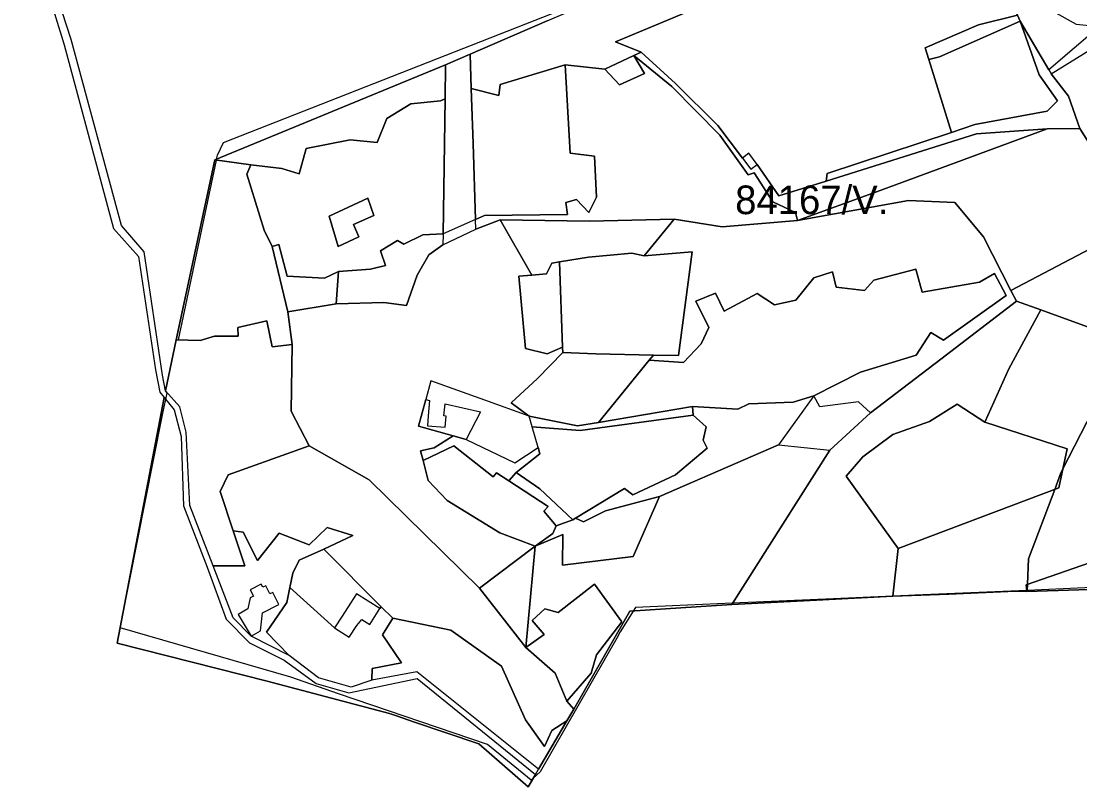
# Model space of a CAD drawing. Extents: x -477304 to -465429, y -1159113 to -1149210.
# Drawn here: x -473998 to -473443, y -1157120 to -1156719 of the extents above; entities that cross this region are included whole.
import ezdxf

# ---------------------------------------------------------------- set-up
doc = ezdxf.new("R2010")
doc.units = 0
for name, color, linetype in [('BPEJ_s', 7, 'Continuous'), ('orna_s', 7, 'Continuous'), ('PUPFL_s', 7, 'Continuous'), ('trav_porost_s', 7, 'Continuous')]:
    doc.layers.add(name, color=color, linetype=linetype)

msp = doc.modelspace()

# ---------------------------------------------------------------- linework, layer by layer
at = {"layer": 'BPEJ_s'}
for points in [[(-473436.23, -1156922.65), (-473451.98, -1156953.51), (-473452.87, -1156955.25), (-473456.16, -1156963.98), (-473469.86, -1157000.33), (-473470.41, -1157013.75), (-473470.54, -1157016.97), (-473470.76, -1157016.98), (-473529.51, -1157019.4), (-473532.78, -1157019.54), (-473541.06, -1157019.91), (-473572.16, -1157021.27), (-473624.94, -1157023.58), (-473656.43, -1157024.97), (-473675.84, -1157025.82), (-473677.04, -1157027.74), (-473683.82, -1157038.65), (-473685.67, -1157041.89), (-473725.77, -1157111.99), (-473729.48, -1157115.43), (-473730.63, -1157116.5), (-473753.52, -1157097.77), (-473831.54, -1157071.07), (-473856.51, -1157062.4), (-473945.95, -1157036.57), (-473945.49, -1157034.16), (-473924.12, -1156926.64), (-473922.89, -1156920.78), (-473922.06, -1156916.85), (-473921.33, -1156913.42), (-473922.3, -1156912.35), (-473916.62, -1156885.51), (-473915.44, -1156885.55), (-473895.53, -1156791.34), (-473896.3, -1156791.24), (-473895.44, -1156790.88), (-473895, -1156788.8), (-473891.88, -1156782.04), (-473719.53, -1156714.42)], [(-473685.67, -1157041.89), (-473725.77, -1157111.99), (-473729.48, -1157115.43), (-473730.63, -1157116.5), (-473753.52, -1157097.77), (-473831.54, -1157071.07), (-473856.51, -1157062.4), (-473945.95, -1157036.57), (-473945.49, -1157034.16), (-473924.12, -1156926.64), (-473922.89, -1156920.78), (-473922.06, -1156916.85), (-473921.33, -1156913.42), (-473922.3, -1156912.35), (-473916.62, -1156885.51), (-473915.44, -1156885.55), (-473895.53, -1156791.34), (-473896.3, -1156791.24), (-473895.44, -1156790.88), (-473895, -1156788.8), (-473891.88, -1156782.04), (-473719.53, -1156714.42)], [(-473380.09, -1157012.77), (-473470.54, -1157016.97), (-473470.41, -1157013.75), (-473469.86, -1157000.33), (-473456.16, -1156963.98), (-473452.87, -1156955.25), (-473451.98, -1156953.51), (-473436.23, -1156922.65)], [(-473380.09, -1157012.77), (-473470.54, -1157016.97), (-473470.76, -1157016.98), (-473529.51, -1157019.4), (-473532.78, -1157019.54), (-473541.06, -1157019.91), (-473572.16, -1157021.27), (-473624.94, -1157023.58), (-473656.43, -1157024.97), (-473675.84, -1157025.82), (-473677.04, -1157027.74), (-473683.82, -1157038.65), (-473685.67, -1157041.89)]]:
    msp.add_lwpolyline(points, dxfattribs=at)
at = {"layer": 'orna_s'}
msp.add_lwpolyline([(-473857.09, -1157015.42), (-473855.53, -1157007.82), (-473852.15, -1157001.14), (-473839.31, -1156995.23), (-473809.14, -1157025.47), (-473809.79, -1157026.49), (-473822.14, -1157018.67), (-473825.28, -1157023.55), (-473829.66, -1157030.38), (-473833.62, -1157036.52)], close=True, dxfattribs=at)
at = {"layer": 'PUPFL_s'}
for points in [[(-473997.86, -1156657.65), (-473975.39, -1156730.94), (-473949.45, -1156827.21), (-473936.38, -1156841.96), (-473927.51, -1156901.29), (-473925.1, -1156913.07), (-473922.96, -1156915.74), (-473947.49, -1157044.65), (-473868.87, -1157064.57), (-473804.88, -1157081.53), (-473801.21, -1157082.77), (-473791.72, -1157085.98), (-473758.01, -1157097.37), (-473732.12, -1157119.91), (-473728.31, -1157113.44), (-473726.72, -1157110.73), (-473711.8, -1157085.34), (-473708.25, -1157079.15), (-473678.83, -1157027.86), (-473625.44, -1157024.37), (-473581.01, -1157022.08), (-473541.07, -1157020.01), (-473511.71, -1157018.92), (-473476.79, -1157017.41), (-473470.72, -1157017.46), (-473372.53, -1157014.45)], [(-473722.22, -1156718.42), (-473762.61, -1156735.84), (-473775.45, -1156741.39), (-473896.3, -1156791.24), (-473916.62, -1156885.51), (-473922.3, -1156912.35), (-473923.72, -1156904.13), (-473933.48, -1156839.44), (-473945.34, -1156825.59), (-473971.74, -1156728.05), (-473994.68, -1156657.05)], [(-473429.29, -1156999.54), (-473471.03, -1157013.97), (-473470.72, -1157017.46), (-473476.79, -1157017.41), (-473511.71, -1157018.92), (-473541.07, -1157020.01), (-473538.18, -1156994.98), (-473496.16, -1156979.07), (-473454.06, -1156963.19), (-473449.65, -1156942.65), (-473492.75, -1156928.81), (-473480.21, -1156900.79), (-473463.39, -1156869.81), (-473370.38, -1156903.75)]]:
    msp.add_lwpolyline(points, dxfattribs=at)
for points in [[(-473442.99, -1156774.8), (-473460.14, -1156775.02), (-473497.06, -1156777.58), (-473575.97, -1156802.37), (-473575.33, -1156798.45), (-473510.24, -1156776.82), (-473497.94, -1156772.73), (-473460.14, -1156765.69), (-473454.66, -1156760.21), (-473464.35, -1156746.58), (-473474.24, -1156718.58), (-473459.29, -1156744.06), (-473458.08, -1156746.11), (-473448.91, -1156757.89)], [(-473496.13, -1156720.47), (-473475.64, -1156715.43), (-473474.24, -1156718.58), (-473516.45, -1156737.26), (-473522.08, -1156738.59), (-473523.99, -1156732.42)], [(-473474.24, -1156718.58), (-473464.35, -1156746.58), (-473454.66, -1156760.21), (-473460.14, -1156765.69), (-473497.94, -1156772.73), (-473510.24, -1156776.82), (-473522.08, -1156738.59), (-473516.45, -1156737.26)], [(-473615.48, -1156796.18), (-473612.09, -1156793.67), (-473600.75, -1156810.16), (-473575.97, -1156802.37), (-473497.06, -1156777.58), (-473460.14, -1156775.02), (-473508.36, -1156792.73), (-473549.63, -1156807.91), (-473590.97, -1156823.09), (-473592.02, -1156818.75), (-473603.88, -1156813.25), (-473613.61, -1156797.97), (-473616.85, -1156799.06), (-473631.7, -1156778.3), (-473656.78, -1156752.69), (-473676.71, -1156736.56), (-473672.85, -1156734.78), (-473654.9, -1156751.2), (-473632.64, -1156773.19), (-473619.83, -1156790.32)], [(-473479.07, -1156859.72), (-473493.51, -1156831.55), (-473508.42, -1156813.61), (-473532.72, -1156812.53), (-473590.97, -1156823.09), (-473549.63, -1156807.91), (-473508.36, -1156792.73), (-473460.14, -1156775.02), (-473442.99, -1156774.8), (-473427.59, -1156799.07), (-473397.77, -1156791.4), (-473387.39, -1156811.39), (-473430.5, -1156834.12)], [(-473879.61, -1156798.67), (-473870.57, -1156828.16), (-473866.27, -1156836.61), (-473858.16, -1156870.84), (-473855.82, -1156888.08), (-473866.31, -1156889.31), (-473869.05, -1156875.58), (-473884.22, -1156879.12), (-473884.11, -1156883.57), (-473896.5, -1156883.71), (-473904.08, -1156885.94), (-473916.62, -1156885.51), (-473896.3, -1156791.24), (-473877.47, -1156793.76)], [(-473357.74, -1156871.05), (-473364.18, -1156890.97), (-473370.38, -1156903.75), (-473463.39, -1156869.81), (-473476.24, -1156865.24), (-473479.07, -1156859.72), (-473430.5, -1156834.12), (-473423.35, -1156845.98), (-473347.87, -1156805.93), (-473339.88, -1156826.32), (-473339.92, -1156843.97), (-473343.89, -1156849.27)], [(-473730.22, -1156851.64), (-473746.77, -1156822.6), (-473699.96, -1156823.35), (-473655.58, -1156822.27), (-473671.31, -1156841.58), (-473677.73, -1156840.13), (-473700.5, -1156842.22), (-473715.75, -1156844.76), (-473719.75, -1156845.43), (-473722.58, -1156851.05)], [(-473556.79, -1156946.9), (-473565.5, -1156957.08), (-473538.18, -1156994.98), (-473541.07, -1157020.01), (-473581.01, -1157022.08), (-473625.44, -1157024.37), (-473598.67, -1156982.16), (-473574.06, -1156943.39), (-473552.65, -1156923.87), (-473515.9, -1156895.68), (-473476.24, -1156865.24), (-473463.39, -1156869.81), (-473480.21, -1156900.79), (-473492.75, -1156928.81), (-473507.24, -1156919.33), (-473521.74, -1156928.37), (-473541.04, -1156935.16)], [(-473912.78, -1156972.64), (-473900.3, -1157004.7), (-473890.46, -1157031.99), (-473878.19, -1157044.45), (-473860.1, -1157053.45), (-473843.3, -1157065.73), (-473826.1, -1157070.65), (-473790.24, -1157063.08), (-473728.31, -1157113.44), (-473732.12, -1157119.91), (-473758.01, -1157097.37), (-473791.72, -1157085.98), (-473801.21, -1157082.77), (-473804.88, -1157081.53), (-473868.87, -1157064.57), (-473947.49, -1157044.65), (-473922.96, -1156915.74), (-473917.65, -1156922.28), (-473914.03, -1156936.2)], [(-473507.24, -1156919.33), (-473492.75, -1156928.81), (-473449.65, -1156942.65), (-473454.06, -1156963.19), (-473496.16, -1156979.07), (-473538.18, -1156994.98), (-473565.5, -1156957.08), (-473556.79, -1156946.9), (-473541.04, -1156935.16), (-473521.74, -1156928.37)], [(-473839.31, -1156995.23), (-473823.97, -1156988.18), (-473837.48, -1156983.95), (-473846.98, -1156993.02), (-473862.59, -1156987.01), (-473873.99, -1157001.27), (-473881.53, -1156986.46), (-473886.75, -1156985.65), (-473893.6, -1156965.06), (-473889.41, -1156956.36), (-473846.85, -1156941.07), (-473815.51, -1156958.92), (-473757.6, -1157015.73), (-473733.3, -1157046.88), (-473717.94, -1157060.33), (-473711.83, -1157074.99), (-473708.25, -1157079.15), (-473711.8, -1157085.34), (-473719.67, -1157090.37), (-473723.56, -1157098.83), (-473733.53, -1157084.85), (-473746.1, -1157056.59), (-473772.71, -1157037.83), (-473803.07, -1157031.55), (-473809.14, -1157025.47)], [(-473711.83, -1157074.99), (-473699.06, -1157060.27), (-473696.31, -1157050.73), (-473682.95, -1157033.35), (-473697.33, -1157013.67), (-473716.39, -1157028.49), (-473723.32, -1157026.58), (-473730.06, -1157032.72), (-473723.69, -1157040.12), (-473733.3, -1157046.88), (-473728.4, -1156993.75), (-473713.94, -1156987.63), (-473714.1, -1157003.71), (-473677.14, -1156999.21), (-473663.21, -1156967.68), (-473600.93, -1156940.69), (-473574.06, -1156943.39), (-473598.67, -1156982.16), (-473625.44, -1157024.37), (-473678.83, -1157027.86), (-473708.25, -1157079.15)], [(-473375.84, -1156995.2), (-473372.53, -1157014.45), (-473470.72, -1157017.46), (-473471.03, -1157013.97), (-473429.29, -1156999.54), (-473426.79, -1156991.26), (-473413.33, -1156991.54), (-473402.51, -1156987.86), (-473382.56, -1156988.47)], [(-473733.3, -1157046.88), (-473757.6, -1157015.73), (-473728.4, -1156993.75)], [(-473730.06, -1157032.72), (-473723.32, -1157026.58), (-473716.39, -1157028.49), (-473697.33, -1157013.67), (-473682.95, -1157033.35), (-473696.31, -1157050.73), (-473699.06, -1157060.27), (-473711.83, -1157074.99), (-473717.94, -1157060.33), (-473733.3, -1157046.88), (-473723.69, -1157040.12)], [(-473746.1, -1157056.59), (-473733.53, -1157084.85), (-473723.56, -1157098.83), (-473719.67, -1157090.37), (-473711.8, -1157085.34), (-473726.72, -1157110.73), (-473790.51, -1157059.7), (-473814.08, -1157063.94), (-473813.92, -1157057.82), (-473798.49, -1157054.99), (-473808.52, -1157040.26), (-473803.07, -1157031.55), (-473772.71, -1157037.83)]]:
    msp.add_lwpolyline(points, close=True, dxfattribs=at)
at = {"layer": 'trav_porost_s'}
for points in [[(-473682.06, -1156701.08), (-473625.81, -1156676.7), (-473567.65, -1156649.8), (-473558.64, -1156647.88), (-473523.48, -1156640.39), (-473521.49, -1156643.14), (-473614.92, -1156686.78), (-473620.07, -1156701.55), (-473686.39, -1156729.3), (-473672.85, -1156734.78), (-473676.71, -1156736.56), (-473692.02, -1156743.6), (-473712.78, -1156741.4), (-473746.72, -1156751.77), (-473747.42, -1156757.46), (-473762.01, -1156753.75), (-473762.61, -1156735.84), (-473722.22, -1156718.42)], [(-473686.39, -1156729.3), (-473620.07, -1156701.55), (-473614.92, -1156686.78), (-473521.49, -1156643.14), (-473499.66, -1156662.67), (-473491.08, -1156680.72), (-473475.64, -1156715.43), (-473496.13, -1156720.47), (-473523.99, -1156732.42), (-473522.08, -1156738.59), (-473510.24, -1156776.82), (-473575.33, -1156798.45), (-473575.97, -1156802.37), (-473600.75, -1156810.16), (-473612.09, -1156793.67), (-473616.43, -1156787.8), (-473619.83, -1156790.32), (-473632.64, -1156773.19), (-473654.9, -1156751.2), (-473672.85, -1156734.78)], [(-473459.29, -1156744.06), (-473474.24, -1156718.58), (-473475.64, -1156715.43), (-473491.08, -1156680.72), (-473499.66, -1156662.67), (-473480.01, -1156700.3), (-473444.94, -1156720.15), (-473432.73, -1156721.3)], [(-473367.9, -1156728.95), (-473368.26, -1156730.63), (-473370.39, -1156740.46), (-473365.78, -1156755.03), (-473362.66, -1156755.7), (-473362.4, -1156765.19), (-473377.31, -1156772.7), (-473390.19, -1156779.19), (-473397.77, -1156791.4), (-473427.59, -1156799.07), (-473442.99, -1156774.8), (-473448.91, -1156757.89), (-473458.08, -1156746.11), (-473416.75, -1156720.64), (-473410.73, -1156720.39)], [(-473775.45, -1156741.39), (-473762.61, -1156735.84), (-473762.01, -1156753.75), (-473761.04, -1156782.57), (-473759.72, -1156822.46), (-473776.71, -1156829.95), (-473775.7, -1156759.27)], [(-473775.45, -1156741.39), (-473775.7, -1156759.27), (-473778.11, -1156760.24), (-473793.65, -1156761.85), (-473806.28, -1156769.61), (-473811.25, -1156782.16), (-473825.39, -1156780.75), (-473848.48, -1156785.29), (-473852.24, -1156798.58), (-473861.31, -1156795.83), (-473877.47, -1156793.76), (-473896.3, -1156791.24)], [(-473762.01, -1156753.75), (-473747.42, -1156757.46), (-473746.72, -1156751.77), (-473712.78, -1156741.4), (-473710.07, -1156787.77), (-473697.42, -1156789.32), (-473696.38, -1156810.73), (-473700.36, -1156818.83), (-473706.82, -1156812.07), (-473712.31, -1156813.57), (-473711.46, -1156819.87), (-473754.94, -1156820.36), (-473759.72, -1156822.46), (-473761.04, -1156782.57)], [(-473710.07, -1156787.77), (-473712.78, -1156741.4), (-473692.02, -1156743.6), (-473684.21, -1156751.86), (-473671.17, -1156745.99), (-473676.71, -1156736.56), (-473656.78, -1156752.69), (-473631.7, -1156778.3), (-473616.85, -1156799.06), (-473613.61, -1156797.97), (-473603.88, -1156813.25), (-473592.02, -1156818.75), (-473590.97, -1156823.09), (-473630.36, -1156826.42), (-473655.58, -1156822.27), (-473699.96, -1156823.35), (-473746.77, -1156822.6), (-473759.55, -1156827.55), (-473759.72, -1156822.46), (-473754.94, -1156820.36), (-473711.46, -1156819.87), (-473712.31, -1156813.57), (-473706.82, -1156812.07), (-473700.36, -1156818.83), (-473696.38, -1156810.73), (-473697.42, -1156789.32)], [(-473676.71, -1156736.56), (-473671.17, -1156745.99), (-473684.21, -1156751.86), (-473692.02, -1156743.6)], [(-473778.11, -1156760.24), (-473775.7, -1156759.27), (-473776.71, -1156829.95), (-473787.41, -1156830.48), (-473797.37, -1156835.38), (-473800.6, -1156833.48), (-473809.61, -1156838.97), (-473806.96, -1156846.65), (-473814.72, -1156848.44), (-473831.5, -1156849.73), (-473838.93, -1156853.21), (-473858.42, -1156852.26), (-473862.74, -1156835.67), (-473866.27, -1156836.61), (-473870.57, -1156828.16), (-473879.61, -1156798.67), (-473877.47, -1156793.76), (-473861.31, -1156795.83), (-473852.24, -1156798.58), (-473848.48, -1156785.29), (-473825.39, -1156780.75), (-473811.25, -1156782.16), (-473806.28, -1156769.61), (-473793.65, -1156761.85)], [(-473812.95, -1156820.41), (-473816.21, -1156811.37), (-473836.36, -1156820.8), (-473831.69, -1156836.59), (-473820.85, -1156831.57), (-473823.75, -1156825.06)], [(-473836.36, -1156820.8), (-473816.21, -1156811.37), (-473812.95, -1156820.41), (-473823.75, -1156825.06), (-473820.85, -1156831.57), (-473831.69, -1156836.59)], [(-473555.92, -1156859.76), (-473570.68, -1156857.9), (-473572.53, -1156849.93), (-473582.44, -1156853.12), (-473591.86, -1156864.84), (-473603.07, -1156867.15), (-473612.06, -1156861.23), (-473629.46, -1156870.63), (-473633.86, -1156861.06), (-473644.25, -1156865.26), (-473637.47, -1156879.16), (-473641.42, -1156887.59), (-473650.67, -1156897.4), (-473668.64, -1156896.29), (-473666.46, -1156893.62), (-473653.38, -1156893.81), (-473646.12, -1156839.51), (-473671.31, -1156841.58), (-473655.58, -1156822.27), (-473630.36, -1156826.42), (-473590.97, -1156823.09), (-473532.72, -1156812.53), (-473508.42, -1156813.61), (-473493.51, -1156831.55), (-473479.07, -1156859.72), (-473476.24, -1156865.24), (-473515.9, -1156895.68), (-473552.65, -1156923.87), (-473558.99, -1156918.16), (-473579.22, -1156920.65), (-473582.41, -1156914.94), (-473558.02, -1156902.58), (-473528.76, -1156893.6), (-473521.1, -1156881.72), (-473514.39, -1156885.78), (-473481.53, -1156862.38), (-473487.65, -1156850.77), (-473495.48, -1156855.29), (-473525.65, -1156860.5), (-473529, -1156848.51), (-473550.93, -1156854.23)], [(-473784.17, -1156840.94), (-473776.79, -1156835.78), (-473759.55, -1156827.55), (-473746.77, -1156822.6), (-473730.22, -1156851.64), (-473737.1, -1156852.13), (-473733.48, -1156890.06), (-473722.08, -1156892.88), (-473714.16, -1156889.41), (-473714.02, -1156892.2), (-473727.24, -1156905.84), (-473740.97, -1156918.59), (-473731.67, -1156925.53), (-473754.77, -1156917.28), (-473783.22, -1156907.08), (-473785.83, -1156916.85), (-473789.54, -1156930.78), (-473771.43, -1156935.95), (-473781.38, -1156942.21), (-473788.5, -1156943.75), (-473787.15, -1156948.82), (-473784.47, -1156959.34), (-473774.55, -1156969.84), (-473747.02, -1156986.84), (-473728.4, -1156993.75), (-473757.6, -1157015.73), (-473815.51, -1156958.92), (-473846.85, -1156941.07), (-473856.36, -1156923.04), (-473855.82, -1156888.08), (-473858.16, -1156870.84), (-473832.78, -1156866.72), (-473807.75, -1156865.96), (-473795.97, -1156867.65), (-473790.38, -1156851.71)], [(-473809.61, -1156838.97), (-473800.6, -1156833.48), (-473797.37, -1156835.38), (-473787.41, -1156830.48), (-473776.71, -1156829.95), (-473776.79, -1156835.78), (-473784.17, -1156840.94), (-473790.38, -1156851.71), (-473795.97, -1156867.65), (-473807.75, -1156865.96), (-473832.78, -1156866.72), (-473831.5, -1156849.73), (-473814.72, -1156848.44), (-473806.96, -1156846.65)], [(-473838.93, -1156853.21), (-473831.5, -1156849.73), (-473832.78, -1156866.72), (-473858.16, -1156870.84), (-473866.27, -1156836.61), (-473862.74, -1156835.67), (-473858.42, -1156852.26)], [(-473671.31, -1156841.58), (-473646.12, -1156839.51), (-473653.38, -1156893.81), (-473666.46, -1156893.62), (-473696.71, -1156893), (-473714.02, -1156892.2), (-473714.16, -1156889.41), (-473715.75, -1156844.76), (-473700.5, -1156842.22), (-473677.73, -1156840.13)], [(-473722.58, -1156851.05), (-473719.75, -1156845.43), (-473715.75, -1156844.76), (-473714.16, -1156889.41), (-473722.08, -1156892.88), (-473733.48, -1156890.06), (-473737.1, -1156852.13), (-473730.22, -1156851.64)], [(-473629.46, -1156870.63), (-473612.06, -1156861.23), (-473603.07, -1156867.15), (-473591.86, -1156864.84), (-473582.44, -1156853.12), (-473572.53, -1156849.93), (-473570.68, -1156857.9), (-473555.92, -1156859.76), (-473550.93, -1156854.23), (-473529, -1156848.51), (-473525.65, -1156860.5), (-473495.48, -1156855.29), (-473487.65, -1156850.77), (-473481.53, -1156862.38), (-473514.39, -1156885.78), (-473521.1, -1156881.72), (-473528.76, -1156893.6), (-473558.02, -1156902.58), (-473582.41, -1156914.94), (-473593.29, -1156918.32), (-473616.45, -1156919.09), (-473622.25, -1156921.95), (-473645.96, -1156920.52), (-473695.19, -1156928.83), (-473668.64, -1156896.29), (-473650.67, -1156897.4), (-473641.42, -1156887.59), (-473637.47, -1156879.16), (-473644.25, -1156865.26), (-473633.86, -1156861.06)], [(-473893.6, -1156965.06), (-473886.75, -1156985.65), (-473880.6, -1157004.13), (-473897.3, -1157004.07), (-473909.53, -1156972.35), (-473911.38, -1156933.99), (-473914.71, -1156920.71), (-473922.3, -1156912.35), (-473916.62, -1156885.51), (-473904.08, -1156885.94), (-473896.5, -1156883.71), (-473884.11, -1156883.57), (-473884.22, -1156879.12), (-473869.05, -1156875.58), (-473866.31, -1156889.31), (-473855.82, -1156888.08), (-473856.36, -1156923.04), (-473846.85, -1156941.07), (-473889.41, -1156956.36)], [(-473740.97, -1156918.59), (-473727.24, -1156905.84), (-473714.02, -1156892.2), (-473696.71, -1156893), (-473666.46, -1156893.62), (-473668.64, -1156896.29), (-473695.19, -1156928.83), (-473706.33, -1156930.71), (-473731.67, -1156925.53)], [(-473783.81, -1156917.31), (-473784.52, -1156925.47), (-473784.96, -1156930.62), (-473775.57, -1156931.43), (-473775.04, -1156925.58), (-473776.27, -1156925.47), (-473775.7, -1156919.14), (-473757.15, -1156923.32), (-473764.55, -1156937.91), (-473771.43, -1156935.95), (-473789.54, -1156930.78), (-473785.83, -1156916.85)], [(-473645.96, -1156920.52), (-473622.25, -1156921.95), (-473616.45, -1156919.09), (-473593.29, -1156918.32), (-473582.41, -1156914.94), (-473600.93, -1156940.69), (-473663.21, -1156967.68), (-473691.66, -1156975.17), (-473703.15, -1156980.95), (-473707.36, -1156979.11), (-473681.66, -1156963.5), (-473677.34, -1156966.78), (-473654.95, -1156956.33), (-473638.27, -1156942.38), (-473640.37, -1156938.09), (-473638.75, -1156931.15), (-473645.64, -1156924.98)], [(-473706.33, -1156930.71), (-473695.19, -1156928.83), (-473645.96, -1156920.52), (-473645.64, -1156924.98), (-473704.87, -1156933.07), (-473730.03, -1156931.27), (-473731.67, -1156925.53)], [(-473638.75, -1156931.15), (-473640.37, -1156938.09), (-473638.27, -1156942.38), (-473654.95, -1156956.33), (-473677.34, -1156966.78), (-473681.66, -1156963.5), (-473707.36, -1156979.11), (-473708.79, -1156979.98), (-473725.93, -1156963.61), (-473738.33, -1156955.2), (-473726.03, -1156945.28), (-473726.97, -1156941.99), (-473730.03, -1156931.27), (-473704.87, -1156933.07), (-473645.64, -1156924.98)], [(-473739.18, -1156950.08), (-473726.97, -1156941.99), (-473726.03, -1156945.28), (-473738.33, -1156955.2), (-473742.34, -1156959.47), (-473748.7, -1156955.35), (-473750.51, -1156957.31), (-473771.04, -1156941.09), (-473787.15, -1156948.82), (-473788.5, -1156943.75), (-473781.38, -1156942.21), (-473771.43, -1156935.95), (-473764.55, -1156937.91)], [(-473771.04, -1156941.09), (-473750.51, -1156957.31), (-473748.7, -1156955.35), (-473742.34, -1156959.47), (-473721.61, -1156972.89), (-473723.93, -1156975.39), (-473717.37, -1156983), (-473719.21, -1156987.1), (-473728.4, -1156993.75), (-473747.02, -1156986.84), (-473774.55, -1156969.84), (-473784.47, -1156959.34), (-473787.15, -1156948.82)], [(-473742.34, -1156959.47), (-473738.33, -1156955.2), (-473725.93, -1156963.61), (-473708.79, -1156979.98), (-473717.37, -1156983), (-473723.93, -1156975.39), (-473721.61, -1156972.89)], [(-473708.79, -1156979.98), (-473707.36, -1156979.11), (-473703.15, -1156980.95), (-473691.66, -1156975.17), (-473663.21, -1156967.68), (-473677.14, -1156999.21), (-473714.1, -1157003.71), (-473713.94, -1156987.63), (-473728.4, -1156993.75), (-473719.21, -1156987.1), (-473717.37, -1156983)], [(-473877.33, -1157040.99), (-473886.81, -1157031.3), (-473897.3, -1157004.07), (-473880.6, -1157004.13), (-473886.75, -1156985.65), (-473881.53, -1156986.46), (-473873.99, -1157001.27), (-473862.59, -1156987.01), (-473846.98, -1156993.02), (-473837.48, -1156983.95), (-473823.97, -1156988.18), (-473839.31, -1156995.23), (-473852.15, -1157001.14), (-473855.53, -1157007.82), (-473857.09, -1157015.42), (-473858.7, -1157023.22), (-473869.35, -1157038.83), (-473857.43, -1157051), (-473877.33, -1157040.99), (-473872.4, -1157038.09), (-473871.43, -1157028.66), (-473862.85, -1157024.35), (-473866.04, -1157018), (-473867.45, -1157018.71), (-473869.59, -1157014.46), (-473871.28, -1157015.32), (-473872.09, -1157013.71), (-473877.89, -1157016.63), (-473876.17, -1157020.04), (-473877.81, -1157020.86), (-473879.12, -1157026.68), (-473884.05, -1157029.58)], [(-473842.09, -1157062.7), (-473857.43, -1157051), (-473869.35, -1157038.83), (-473858.7, -1157023.22), (-473857.09, -1157015.42), (-473833.62, -1157036.52), (-473825.88, -1157041.51), (-473821.92, -1157035.37), (-473819.36, -1157032.12), (-473815.15, -1157034.83), (-473809.79, -1157026.49), (-473809.14, -1157025.47), (-473803.07, -1157031.55), (-473808.52, -1157040.26), (-473798.49, -1157054.99), (-473813.92, -1157057.82), (-473814.08, -1157063.94), (-473824.97, -1157067.66)]]:
    msp.add_lwpolyline(points, close=True, dxfattribs=at)

# ---------------------------------------------------------------- texts
at = {"layer": 'BPEJ_s'}
msp.add_text('84167/V.', height=15, dxfattribs=at).set_placement((-473623.63, -1156819.68))

doc.saveas('drawing.dxf')
